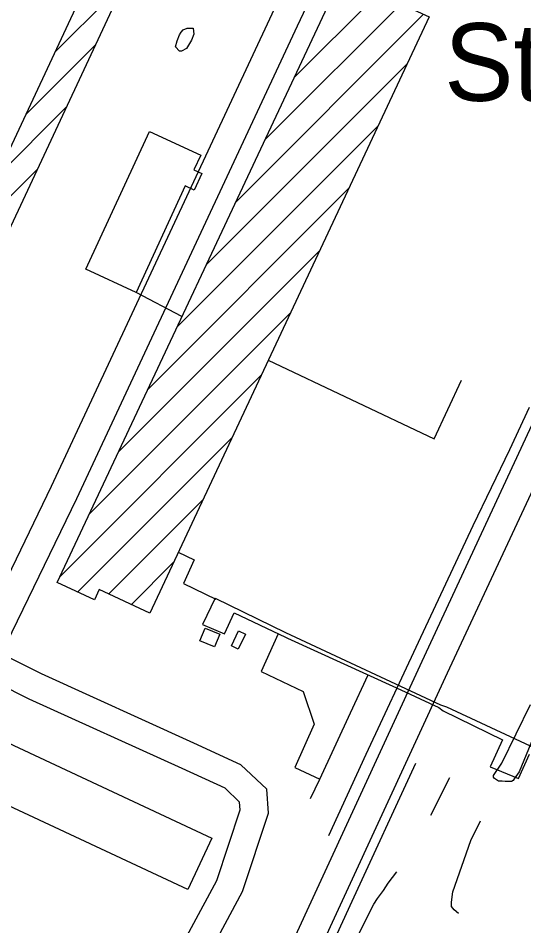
# Model space of a CAD drawing. Extents: x 3677843 to 3715951, y 511991 to 537744.
# Drawn here: x 3709745 to 3710285, y 524526 to 525496 of the extents above; entities that cross this region are included whole.
import ezdxf

# ---------------------------------------------------------------- set-up
doc = ezdxf.new("R2010")
doc.units = 0
for name, color, linetype in [('V-BLDG-IDEN', 7, 'Continuous'), ('V-BLDG-OTLN', 7, 'Continuous'), ('V-RAIL-TRAK', 7, 'Continuous'), ('V-ROAD-CNTR', 7, 'Continuous'), ('V-TOPO-SHOR', 7, 'Continuous'), ('V-UTIL-IDEN', 7, 'Continuous'), ('V-UTIL-LINE', 7, 'Continuous')]:
    doc.layers.add(name, color=color, linetype=linetype)

msp = doc.modelspace()

# ---------------------------------------------------------------- linework, layer by layer
at = {"layer": 'V-BLDG-OTLN'}
for p, q in [((3709784.03, 525459.16), (3709858.14, 525533.26)), ((3710039.58, 525431.86), (3710146.23, 525538.51)), ((3710008.34, 525365.27), (3710170.3, 525527.22)), ((3709977.1, 525298.67), (3710178.22, 525499.79)), ((3709753, 525392.77), (3709827.1, 525466.87)), ((3709945.85, 525232.07), (3710160.88, 525447.09)), ((3709721.97, 525326.38), (3709796.07, 525400.48)), ((3709914.61, 525165.47), (3710129.64, 525380.5)), ((3709690.93, 525259.99), (3709765.03, 525334.09)), ((3709883.37, 525098.88), (3710098.4, 525313.9)), ((3709852.13, 525032.28), (3710067.15, 525247.3)), ((3709820.89, 524965.68), (3710035.91, 525180.71)), ((3709789.65, 524899.08), (3710004.67, 525114.11)), ((3709808.42, 524882.51), (3709973.43, 525047.51)), ((3709841.88, 524880.61), (3709942.19, 524980.91)), ((3709865.94, 524869.32), (3709910.94, 524914.32))]:
    msp.add_line(p, q, dxfattribs=at)
for points in [[(3710080.91, 526009.81), (3709588.72, 524956.92), (3709556.33, 524972.05), (3710048.52, 526024.95)], [(3709786.66, 524892.72), (3710083.95, 525526.44), (3710109.54, 525514.44), (3710125.42, 525548.28), (3710177.01, 525524.07), (3710167.89, 525504.64), (3710184.27, 525496.95), (3709885.52, 524860.13), (3709831.6, 524885.43), (3709826.29, 524874.12)], [(3709817.28, 525227.43), (3709885.32, 525374.72), (3709940.08, 525349.43), (3709932.73, 525333.53), (3709941.12, 525329.66), (3709932.99, 525312.05), (3709923.42, 525316.46), (3709870.86, 525202.68)], [(3709954.7, 524823.9), (3709939.1, 524830.47), (3709944.8, 524843.99), (3709960.39, 524837.42)], [(3709987.71, 524837.67), (3709980.19, 524821.6), (3709972.79, 524825.06), (3709980.31, 524841.13)], [(3709513.33, 524824.26), (3709708.98, 524732.91), (3709711.54, 524731.71), (3709951.88, 524619.5), (3709926.26, 524564.64), (3709487.72, 524769.41)]]:
    msp.add_lwpolyline(points, close=True, dxfattribs=at)
at = {"layer": 'V-RAIL-TRAK'}
msp.add_lwpolyline([(3710291.19, 525079.75), (3710270.14, 525034.44), (3710230.96, 524953.24), (3710172.49, 524828.51), (3710116.35, 524709.06), (3710076.6, 524621.99)], dxfattribs=at)
at = {"layer": 'V-ROAD-CNTR'}
for points in [[(3709700.22, 524830.16), (3709780.53, 524995.51), (3710016.24, 525500.35), (3710142.33, 525766.63), (3710240.99, 525974.74), (3710243.77, 525996.64), (3710226.41, 526014.05), (3710193.82, 526032.55), (3710146.08, 526051.75), (3710140.01, 526095.79), (3710149.17, 526145), (3710164.78, 526205.97), (3710190.05, 526239.67), (3710210.93, 526254.21), (3710245.67, 526276.12)], [(3709727.01, 524816.64), (3709807.62, 524982.61), (3710043.39, 525487.58), (3710169.44, 525753.79), (3710270.15, 525966.22), (3710275.37, 526007.43), (3710244.77, 526038.12), (3710206.88, 526059.63), (3710173.42, 526073.08), (3710170.39, 526095.07), (3710178.48, 526138.53), (3710192.36, 526192.75), (3710211.15, 526217.81), (3710227.52, 526229.2), (3710263.45, 526251.87)], [(3709714.96, 523872.95), (3709764.25, 523915.84), (3709816.66, 523979.52), (3709869.63, 524081.3), (3709943.66, 524239.88), (3710059.84, 524484.16), (3710203.8, 524796.06), (3710342.6, 525094.03), (3710496.82, 525423.49), (3710562.35, 525570.18), (3710587.58, 525610.67), (3710651.91, 525656.21), (3710707.72, 525702.43), (3710739.12, 525743.09), (3710774.11, 525816.81), (3710805.5, 525883.42), (3710810.37, 525916.49), (3710795.57, 525947.59), (3710753.03, 525969.89)], [(3709742.67, 523936.83), (3709791.5, 523996.16), (3709842.72, 524094.58), (3709916.52, 524252.67), (3710032.68, 524496.89), (3710176.59, 524808.68), (3710315.42, 525106.72), (3710469.54, 525435.97), (3710535.8, 525584.29), (3710565.31, 525631.66), (3710633.65, 525680.04), (3710686.01, 525723.41), (3710713.41, 525758.87), (3710746.99, 525829.64), (3710776.47, 525892.19), (3710779.36, 525911.83), (3710772.78, 525925.66), (3710717.57, 525954.6)], [(3708720.93, 524802.29), (3709090.61, 524635.35), (3709485.59, 524450.48), (3709632.3, 524381.81), (3709704.74, 524349.83), (3709748.28, 524342.72), (3709809.27, 524355.63), (3709858.92, 524401.87), (3709903.21, 524473.92), (3709957.05, 524574.46), (3709982.22, 524649.99), (3709981.57, 524658.2), (3709966.05, 524672.85), (3709920.03, 524693.87), (3709756.69, 524768.04), (3709527.07, 524883.99)], [(3708708.58, 524774.95), (3709078.08, 524608.1), (3709472.87, 524423.31), (3709619.88, 524354.5), (3709696.13, 524320.84), (3709749, 524312.21), (3709823.62, 524328), (3709882.34, 524382.69), (3709929.24, 524458.97), (3709984.7, 524562.55), (3710012.61, 524646.28), (3710010.57, 524672.08), (3709983.03, 524698.07), (3709932.46, 524721.17), (3709769.66, 524795.1), (3709727.01, 524816.64)]]:
    msp.add_lwpolyline(points, dxfattribs=at)
at = {"layer": 'V-TOPO-SHOR'}
for points in [[(3709917.39, 525460.34), (3709913.08, 525464.92), (3709914.83, 525471.4), (3709917.17, 525477.88), (3709918.93, 525480.83), (3709921.28, 525483.19), (3709925.39, 525484.96), (3709931.9, 525484.84)], [(3709931.9, 525484.84), (3709932.48, 525478.5), (3709930.14, 525472.02), (3709924.86, 525463.18), (3709919.56, 525460.22), (3709917.39, 525460.34)], [(3710295.44, 524726.71), (3710280.38, 524690.56), (3710275.16, 524682.97), (3710274, 524681.22), (3710272.25, 524680.05), (3710268.76, 524680.04), (3710265.26, 524680.04), (3710262.35, 524680.61), (3710258.27, 524680.6), (3710254.19, 524683.51), (3710253.02, 524684.67), (3710253.02, 524686.42), (3710261.72, 524699.83), (3710292.45, 524762.23)], [(3710215.5, 524538.95), (3710210.84, 524543.02), (3710207.92, 524546.51), (3710207.9, 524551.17), (3710209.63, 524562.24), (3710228.72, 524617.04), (3710239.15, 524638.04)], [(3709430.67, 523686.37), (3709531.97, 523641.69), (3709547.12, 523635.58), (3709558.94, 523633.24), (3709567.92, 523635.63), (3709631.71, 523657.06), (3709691.25, 523675.65), (3709711.56, 523684.68), (3709720.05, 523693.21), (3709728.06, 523706), (3709749.23, 523749.08), (3709796.3, 523842.82), (3709850.4, 523960.23), (3709909.67, 524092.3), (3709955.29, 524194.55), (3710007.05, 524304.39), (3710056.91, 524412.79), (3710110.57, 524520.27), (3710125.16, 524549.15), (3710128.92, 524555.3), (3710135.52, 524563.83), (3710140.23, 524571.41), (3710149.66, 524583.72)]]:
    msp.add_lwpolyline(points, dxfattribs=at)
at = {"layer": 'V-UTIL-LINE'}
for p, q in [((3709919.93, 525176.81), (3709870.86, 525202.68)), ((3710205.99, 524684.01), (3710185.62, 524643.89))]:
    msp.add_line(p, q, dxfattribs=at)
for points in [[(3710012.24, 525130.25), (3710189.41, 525046.28), (3710218.91, 525108.99)], [(3709915.96, 524925.02), (3709933.06, 524917.02), (3709921.52, 524891.78), (3709956.29, 524875.06), (3709955.34, 524876.01), (3709941.88, 524847.92), (3709965.35, 524837.8), (3709975.68, 524860.48), (3710030.5, 524834.17), (3710032.86, 524833.24), (3710149.11, 524780.17), (3710194.48, 524759.04), (3710199.21, 524755.75), (3710262.54, 524724.74), (3710249.39, 524695.91), (3710279.63, 524683.24), (3710291.37, 524709.23)], [(3709955.34, 524876.01), (3710030.59, 524839.31), (3710036.09, 524836.78), (3710196.29, 524761.96), (3710202.57, 524759.82), (3710354.9, 524689.11), (3710362.52, 524704.83), (3710368.03, 524701.51), (3710411.27, 524682.57), (3710416.19, 524678.26), (3710467.1, 524653.64), (3710482.22, 524650.54), (3710508.36, 524638.82), (3710516.42, 524633.93), (3710633.18, 524577.27), (3710730.87, 524532.54), (3710743.57, 524526.23)], [(3710022.93, 524837.81), (3710004.62, 524797.77), (3710049.52, 524776.16), (3710061.41, 524741.25), (3710040.75, 524694.95), (3710067.21, 524682.73)], [(3710057.35, 524661.94), (3710067.21, 524682.73), (3710100.08, 524753.62), (3710118.9, 524793.96)], [(3710169.61, 524699.5), (3710101.51, 524552.06), (3710027.31, 524390.44), (3709945.11, 524221.72), (3709876.54, 524073.8), (3709814.09, 523933.93), (3709713.59, 523719.85), (3709704.18, 523706.14), (3709639.1, 523677.66), (3709486.76, 523623.48), (3709324.03, 523568.33)]]:
    msp.add_lwpolyline(points, dxfattribs=at)

# ---------------------------------------------------------------- texts
at = {"layer": 'V-BLDG-IDEN'}
msp.add_text('Stacks', height=83, dxfattribs=at).set_placement((3710200.31, 525407.32))
at = {"layer": 'V-UTIL-IDEN'}
msp.add_text('LA. PWR. & LT. CO.', height=82.9998, rotation=65.16831, dxfattribs=at).set_placement((3710171.14, 523901.23))

doc.saveas('drawing.dxf')
